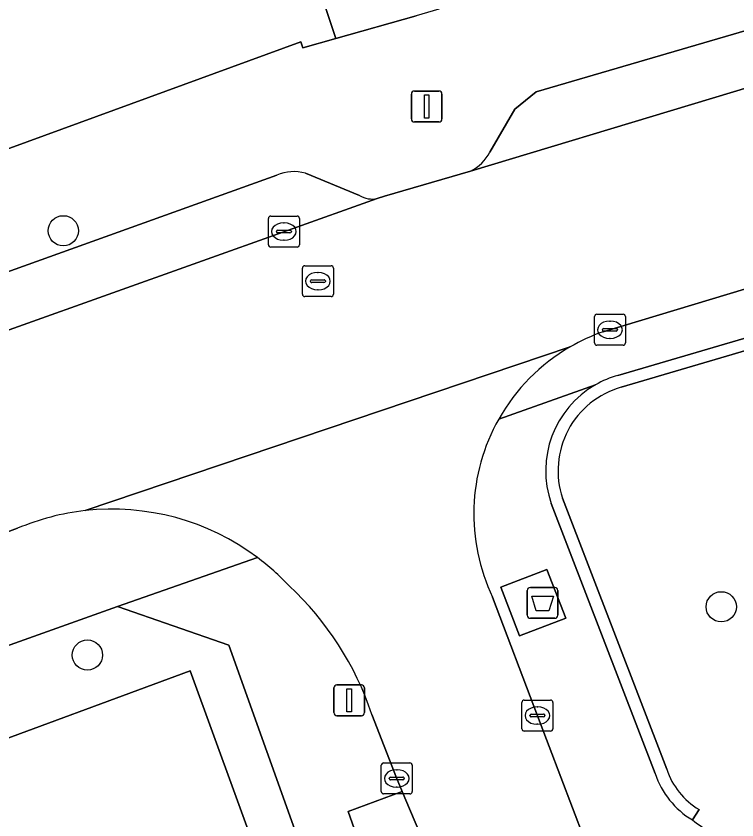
# Model space of a CAD drawing. Extents: x 162523 to 163266, y 381230 to 382050.
# Drawn here: x 162775.21 to 162798.53, y 381714.52 to 381740.55 of the extents above; entities that cross this region are included whole.
import ezdxf

# ---------------------------------------------------------------- set-up
doc = ezdxf.new("R2010")
doc.units = 0
for name, color, linetype in [('IMGEO_Afval_apart_plaats', 7, 'Continuous'), ('IMGEO_Boom', 7, 'Continuous'), ('IMGEO_Erf', 7, 'Continuous'), ('IMGEO_Groenvoorziening', 7, 'Continuous'), ('IMGEO_Haag', 7, 'Continuous'), ('IMGEO_Kolk', 7, 'Continuous'), ('IMGEO_Lichtmast', 7, 'Continuous'), ('IMGEO_Pand', 7, 'Continuous'), ('IMGEO_Parkeervlak_open', 7, 'Continuous'), ('IMGEO_Rijbaan_lokaal_open', 7, 'Continuous'), ('IMGEO_Rioolput', 7, 'Continuous'), ('IMGEO_Terreindeel_gesloten', 7, 'Continuous'), ('IMGEO_Voetpad_open', 7, 'Continuous')]:
    doc.layers.add(name, color=color, linetype=linetype)

msp = doc.modelspace()

# ---------------------------------------------------------------- linework, layer by layer
at = {"layer": 'IMGEO_Afval_apart_plaats'}
for p, q in [((162791.748, 381721.15), (162791.748, 381721.95)), ((162791.748, 381721.95), (162791.748, 381721.15)), ((162791.848, 381722.05), (162792.638, 381722.05)), ((162792.638, 381722.05), (162791.848, 381722.05)), ((162792.738, 381721.95), (162792.738, 381721.15)), ((162792.738, 381721.15), (162792.738, 381721.95)), ((162792.638, 381721.05), (162791.848, 381721.05)), ((162791.848, 381721.05), (162792.638, 381721.05))]:
    msp.add_line(p, q, dxfattribs=at)
msp.add_lwpolyline([(162791.891, 381721.764), (162792.595, 381721.764), (162792.446, 381721.294), (162792.04, 381721.294), (162791.891, 381721.764)], dxfattribs=at)
for centre, start, end in [((162791.848, 381721.95), 90, 180), ((162791.848, 381721.95), 90, 180), ((162792.638, 381721.95), 0, 90), ((162792.638, 381721.95), 360, 90), ((162791.848, 381721.15), 180, 270), ((162791.848, 381721.15), 180, 270), ((162792.638, 381721.15), 270, 0), ((162792.638, 381721.15), 270, 0)]:
    msp.add_arc(centre, 0.1, start, end, dxfattribs=at)
at = {"layer": 'IMGEO_Boom'}
for centre in [(162776.735, 381733.595), (162798.024, 381721.423), (162777.516, 381719.861)]:
    msp.add_circle(centre, 0.489, dxfattribs=at)
at = {"layer": 'IMGEO_Erf'}
msp.add_lwpolyline([(162784.426, 381739.706), (162784.481, 381739.514), (162785.552, 381739.818), (162782.673, 381748.437), (162781.573, 381748.036), (162783.048, 381743.984), (162777.375, 381741.918), (162771.742, 381739.867), (162766.13, 381737.823), (162763.908, 381737.014), (162764.256, 381736.059), (162761.495, 381735.05), (162761.145, 381736.008), (162760.453, 381735.756), (162754.777, 381733.689), (162749.334, 381731.706), (162743.616, 381729.624), (162737.973, 381727.569), (162739.44, 381723.44), (162746.424, 381725.819)], close=True, dxfattribs=at)
for points in [[(162796.957, 381671.171), (162795.609, 381675.656), (162791.265, 381693.022), (162790.971, 381694.117), (162790.309, 381696.659), (162789.773, 381698.509), (162789.52, 381699.38), (162782.086, 381720.178), (162778.489, 381721.436), (162768.851, 381717.989)], [(162773.351, 381716.588), (162780.839, 381719.349), (162788.324, 381698.788), (162787.479, 381698.48), (162788.396, 381695.983), (162784.239, 381694.45), (162784.373, 381694.084), (162776.989, 381691.384), (162775.198, 381696.284), (162778.03, 381697.323), (162775.358, 381704.61)]]:
    msp.add_lwpolyline(points, dxfattribs=at)
at = {"layer": 'IMGEO_Groenvoorziening'}
for points in [[(162802.653, 381726.365), (162807.854, 381730.403), (162807.277, 381732.607), (162794.682, 381728.915)], [(162802.12, 381726.48), (162807.346, 381730.493), (162806.88, 381732.094), (162794.79, 381728.53)], [(162794.79, 381728.53), (162806.88, 381732.094), (162807.346, 381730.493), (162802.12, 381726.48), (162804.296, 381717.677), (162810.755, 381716.876), (162810.922, 381716.2), (162811.797, 381716.414), (162811.499, 381717.813), (162804.532, 381718.545), (162802.653, 381726.365)], [(162792.525, 381724.765), (162795.885, 381716.022)], [(162792.888, 381724.938), (162796.258, 381716.166)], [(162796.258, 381716.166), (162792.888, 381724.938)], [(162797.306, 381714.86), (162797.089, 381714.524)], [(162797.089, 381714.524), (162797.306, 381714.86)]]:
    msp.add_lwpolyline(points, dxfattribs=at)
msp.add_lwpolyline([(162787.701, 381715.449), (162785.95, 381714.801), (162787.144, 381711.404), (162789, 381712.052), (162788.385, 381713.81)], close=True, dxfattribs=at)
for centre, radius, start, end in [((162795.575, 381725.766), 3.273, 105.8327, 119.708), ((162795.55, 381725.829), 3.206, 119.8663, 199.3748), ((162795.55, 381725.828), 2.807, 105.7121, 198.4846), ((162795.55, 381725.828), 2.807, 105.7121, 198.4846), ((162798.539, 381716.923), 2.403, 198.3567, 239.1339), ((162798.539, 381716.923), 2.403, 198.3567, 239.1339), ((162798.53, 381716.915), 2.792, 198.6608, 238.9195), ((162799.953, 381718.183), 4.646, 231.95, 252.4036)]:
    msp.add_arc(centre, radius, start, end, dxfattribs=at)
at = {"layer": 'IMGEO_Haag'}
for points in [[(162802.653, 381726.365), (162807.854, 381730.403), (162807.277, 381732.607), (162794.682, 381728.915)], [(162794.79, 381728.53), (162806.88, 381732.094), (162807.346, 381730.493), (162802.12, 381726.48), (162804.296, 381717.677), (162810.755, 381716.876), (162810.922, 381716.2), (162811.797, 381716.414), (162811.499, 381717.813), (162804.532, 381718.545), (162802.653, 381726.365)], [(162792.525, 381724.765), (162795.885, 381716.022)], [(162796.258, 381716.166), (162792.888, 381724.938)], [(162797.089, 381714.524), (162797.306, 381714.86)]]:
    msp.add_lwpolyline(points, dxfattribs=at)
for centre, radius, start, end in [((162795.575, 381725.766), 3.273, 105.8327, 119.708), ((162795.55, 381725.829), 3.206, 119.8663, 199.3748), ((162795.55, 381725.828), 2.807, 105.7121, 198.4846), ((162798.539, 381716.923), 2.403, 198.3567, 239.1339), ((162798.53, 381716.915), 2.792, 198.6608, 238.9195)]:
    msp.add_arc(centre, radius, start, end, dxfattribs=at)
at = {"layer": 'IMGEO_Kolk'}
for p, q in [((162783.447, 381734.069), (162784.299, 381734.069)), ((162783.372, 381733.143), (162783.372, 381733.995)), ((162783.86, 381733.849), (162783.885, 381733.849)), ((162784.373, 381733.995), (162784.373, 381733.143)), ((162783.631, 381733.563), (162783.631, 381733.575)), ((162783.674, 381733.612), (162784.072, 381733.612)), ((162784.115, 381733.575), (162784.115, 381733.563)), ((162784.069, 381733.526), (162783.671, 381733.526)), ((162783.883, 381733.289), (162783.858, 381733.289)), ((162784.299, 381733.069), (162783.447, 381733.069)), ((162793.923, 381729.965), (162793.923, 381730.817)), ((162793.998, 381730.891), (162794.85, 381730.891)), ((162794.924, 381730.817), (162794.924, 381729.965)), ((162794.225, 381730.434), (162794.623, 381730.434)), ((162794.411, 381730.671), (162794.436, 381730.671)), ((162794.182, 381730.385), (162794.182, 381730.397)), ((162794.62, 381730.348), (162794.222, 381730.348)), ((162794.666, 381730.397), (162794.666, 381730.385)), ((162794.434, 381730.111), (162794.409, 381730.111)), ((162794.85, 381729.891), (162793.998, 381729.891)), ((162791.575, 381717.476), (162791.575, 381718.328)), ((162791.65, 381718.402), (162792.502, 381718.402)), ((162792.576, 381718.328), (162792.576, 381717.476)), ((162791.877, 381717.945), (162792.275, 381717.945)), ((162792.063, 381718.182), (162792.088, 381718.182)), ((162791.834, 381717.896), (162791.834, 381717.908)), ((162792.272, 381717.859), (162791.874, 381717.859)), ((162792.318, 381717.908), (162792.318, 381717.896)), ((162792.502, 381717.402), (162791.65, 381717.402)), ((162792.086, 381717.622), (162792.061, 381717.622)), ((162787.099, 381716.368), (162787.951, 381716.368)), ((162787.024, 381715.442), (162787.024, 381716.294)), ((162787.512, 381716.148), (162787.537, 381716.148)), ((162788.025, 381716.294), (162788.025, 381715.442)), ((162787.283, 381715.862), (162787.283, 381715.874)), ((162787.326, 381715.911), (162787.724, 381715.911)), ((162787.767, 381715.874), (162787.767, 381715.862)), ((162787.721, 381715.825), (162787.323, 381715.825)), ((162787.535, 381715.588), (162787.51, 381715.588)), ((162787.951, 381715.368), (162787.099, 381715.368))]:
    msp.add_line(p, q, dxfattribs=at)
for points in [[(162783.447, 381734.069), (162784.299, 381734.069)], [(162783.372, 381733.143), (162783.372, 381733.995)], [(162784.373, 381733.995), (162784.373, 381733.143)], [(162784.299, 381733.069), (162783.447, 381733.069)], [(162793.923, 381729.965), (162793.923, 381730.817)], [(162793.998, 381730.891), (162794.85, 381730.891)], [(162794.924, 381730.817), (162794.924, 381729.965)], [(162794.85, 381729.891), (162793.998, 381729.891)], [(162791.575, 381717.476), (162791.575, 381718.328)], [(162791.65, 381718.402), (162792.502, 381718.402)], [(162792.576, 381718.328), (162792.576, 381717.476)], [(162792.502, 381717.402), (162791.65, 381717.402)], [(162787.099, 381716.368), (162787.951, 381716.368)], [(162787.024, 381715.442), (162787.024, 381716.294)], [(162788.025, 381716.294), (162788.025, 381715.442)], [(162787.951, 381715.368), (162787.099, 381715.368)]]:
    msp.add_lwpolyline(points, dxfattribs=at)
for centre, radius, start, end in [((162783.449, 381733.993), 0.0765, 91.552, 178.448), ((162783.449, 381733.993), 0.0765, 91.552, 178.448), ((162784.297, 381733.993), 0.0765, 1.552, 88.448), ((162784.297, 381733.993), 0.0765, 1.552, 88.448), ((162783.671, 381733.572), 0.0403, 85.8775, 175.7526), ((162783.668, 381733.562), 0.0366, 178.938, 274.7102), ((162784.072, 381733.569), 0.043, 264.8664, 352.4533), ((162784.076, 381733.574), 0.0386, 1.7309, 96.639), ((162783.449, 381733.145), 0.0765, 181.552, 268.448), ((162783.449, 381733.145), 0.0765, 181.552, 268.448), ((162784.297, 381733.145), 0.0765, 271.552, 358.448), ((162784.297, 381733.145), 0.0765, 271.552, 358.448), ((162794, 381730.815), 0.0765, 91.552, 178.448), ((162794, 381730.815), 0.0765, 91.552, 178.448), ((162794.848, 381730.815), 0.0765, 1.552, 88.448), ((162794.848, 381730.815), 0.0765, 1.552, 88.448), ((162794.222, 381730.394), 0.0403, 85.8775, 175.7526), ((162794.627, 381730.396), 0.0386, 1.7309, 96.639), ((162794.219, 381730.384), 0.0366, 178.938, 274.7102), ((162794.623, 381730.391), 0.043, 264.8664, 352.4533), ((162794, 381729.967), 0.0765, 181.552, 268.448), ((162794, 381729.967), 0.0765, 181.552, 268.448), ((162794.848, 381729.967), 0.0765, 271.552, 358.448), ((162794.848, 381729.967), 0.0765, 271.552, 358.448), ((162791.652, 381718.326), 0.0765, 91.552, 178.448), ((162791.652, 381718.326), 0.0765, 91.552, 178.448), ((162792.5, 381718.326), 0.0765, 1.552, 88.448), ((162792.5, 381718.326), 0.0765, 1.552, 88.448), ((162791.874, 381717.905), 0.0403, 85.8775, 175.7526), ((162792.279, 381717.907), 0.0386, 1.7309, 96.639), ((162791.871, 381717.895), 0.0366, 178.938, 274.7102), ((162792.275, 381717.902), 0.043, 264.8664, 352.4533), ((162791.652, 381717.478), 0.0765, 181.552, 268.448), ((162791.652, 381717.478), 0.0765, 181.552, 268.448), ((162792.5, 381717.478), 0.0765, 271.552, 358.448), ((162792.5, 381717.478), 0.0765, 271.552, 358.448), ((162787.101, 381716.292), 0.0765, 91.552, 178.448), ((162787.101, 381716.292), 0.0765, 91.552, 178.448), ((162787.949, 381716.292), 0.0765, 1.552, 88.448), ((162787.949, 381716.292), 0.0765, 1.552, 88.448), ((162787.323, 381715.871), 0.0403, 85.8775, 175.7526), ((162787.32, 381715.861), 0.0366, 178.938, 274.7102), ((162787.724, 381715.868), 0.043, 264.8664, 352.4533), ((162787.728, 381715.873), 0.0386, 1.7309, 96.639), ((162787.101, 381715.444), 0.0765, 181.552, 268.448), ((162787.101, 381715.444), 0.0765, 181.552, 268.448), ((162787.949, 381715.444), 0.0765, 271.552, 358.448), ((162787.949, 381715.444), 0.0765, 271.552, 358.448)]:
    msp.add_arc(centre, radius, start, end, dxfattribs=at)
for centre, major_axis, ratio, start_param, end_param in [((162783.859, 381733.569), (-0.387, 0.002), 0.722429, 4.712389, 7.853982), ((162783.884, 381733.569), (-0.39, 0.002), 0.717154, 1.570796, 4.712389), ((162794.41, 381730.391), (-0.387, 0.002), 0.722429, 4.712389, 7.853982), ((162794.435, 381730.391), (-0.39, 0.002), 0.717154, 1.570796, 4.712389), ((162792.062, 381717.902), (-0.387, 0.002), 0.722429, 4.712389, 7.853982), ((162792.087, 381717.902), (-0.39, 0.002), 0.717154, 1.570796, 4.712389), ((162787.511, 381715.868), (-0.387, 0.002), 0.722429, 4.712389, 7.853982), ((162787.536, 381715.868), (-0.39, 0.002), 0.717154, 1.570796, 4.712389)]:
    msp.add_ellipse(centre, major_axis=major_axis, ratio=ratio, start_param=start_param, end_param=end_param, dxfattribs=at)
at = {"layer": 'IMGEO_Lichtmast'}
for p, q in [((162787.997, 381737.218), (162787.997, 381738.018)), ((162787.997, 381738.018), (162787.997, 381737.218)), ((162788.097, 381738.118), (162788.887, 381738.118)), ((162788.887, 381738.118), (162788.097, 381738.118)), ((162788.987, 381738.018), (162788.987, 381737.218)), ((162788.987, 381737.218), (162788.987, 381738.018)), ((162788.887, 381737.118), (162788.097, 381737.118)), ((162788.097, 381737.118), (162788.887, 381737.118)), ((162785.49, 381717.996), (162785.49, 381718.796)), ((162785.49, 381718.796), (162785.49, 381717.996)), ((162785.59, 381718.896), (162786.38, 381718.896)), ((162786.38, 381718.896), (162785.59, 381718.896)), ((162786.48, 381718.796), (162786.48, 381717.996)), ((162786.48, 381717.996), (162786.48, 381718.796)), ((162786.38, 381717.896), (162785.59, 381717.896)), ((162785.59, 381717.896), (162786.38, 381717.896))]:
    msp.add_line(p, q, dxfattribs=at)
for points in [[(162788.417, 381737.993), (162788.567, 381737.993), (162788.567, 381737.243), (162788.417, 381737.243), (162788.417, 381737.993)], [(162785.91, 381718.771), (162786.06, 381718.771), (162786.06, 381718.021), (162785.91, 381718.021), (162785.91, 381718.771)]]:
    msp.add_lwpolyline(points, dxfattribs=at)
for centre, start, end in [((162788.097, 381738.018), 90, 180), ((162788.097, 381738.018), 90, 180), ((162788.887, 381738.018), 0, 90), ((162788.887, 381738.018), 360, 90), ((162788.097, 381737.218), 180, 270), ((162788.097, 381737.218), 180, 270), ((162788.887, 381737.218), 270, 0), ((162788.887, 381737.218), 270, 0), ((162785.59, 381718.796), 90, 180), ((162785.59, 381718.796), 90, 180), ((162786.38, 381718.796), 0, 90), ((162786.38, 381718.796), 360, 90), ((162785.59, 381717.996), 180, 270), ((162785.59, 381717.996), 180, 270), ((162786.38, 381717.996), 270, 0), ((162786.38, 381717.996), 270, 0)]:
    msp.add_arc(centre, 0.1, start, end, dxfattribs=at)
at = {"layer": 'IMGEO_Pand'}
msp.add_lwpolyline([(162773.427, 381703.898), (162775.358, 381704.61), (162778.03, 381697.323), (162775.198, 381696.284), (162776.989, 381691.384), (162784.373, 381694.084), (162784.239, 381694.45), (162788.396, 381695.983), (162787.479, 381698.48), (162788.324, 381698.788), (162780.839, 381719.349), (162773.351, 381716.588)], dxfattribs=at)
at = {"layer": 'IMGEO_Parkeervlak_open'}
for points in [[(162789.911, 381735.529), (162804.215, 381739.844), (162816.425, 381743.491), (162818.854, 381744.206), (162818.728, 381744.209), (162818.506, 381744.23), (162818.359, 381744.255), (162818.141, 381744.308), (162817.999, 381744.354), (162817.861, 381744.408), (162817.726, 381744.469), (162817.596, 381744.538), (162816.784, 381745.023), (162816.023, 381745.113), (162792.03, 381738.093), (162791.344, 381737.536), (162790.541, 381736.141)], [(162783.644, 381735.394), (162747.28, 381722.33)], [(162786.32, 381734.741), (162784.57, 381735.456)], [(162744.683, 381719.581), (162745.077, 381719.704), (162747.636, 381720.644), (162766.566, 381727.391), (162786.892, 381734.638)]]:
    msp.add_lwpolyline(points, dxfattribs=at)
for centre, radius, start, end in [((162789.281, 381736.808), 1.426, 296.2324, 332.107), ((162784.193, 381734.142), 1.367, 73.9908, 113.6702), ((162786.734, 381735.399), 0.777, 237.8276, 281.7567)]:
    msp.add_arc(centre, radius, start, end, dxfattribs=at)
at = {"layer": 'IMGEO_Rijbaan_lokaal_open'}
for points in [[(162816.425, 381743.491), (162804.215, 381739.844), (162789.911, 381735.529), (162787.126, 381734.714), (162786.892, 381734.638), (162766.566, 381727.391), (162747.636, 381720.644), (162745.077, 381719.704), (162746.861, 381713.692), (162748.15, 381714.148), (162751.373, 381715.289), (162757.781, 381717.663), (162760.315, 381718.601), (162762.482, 381719.404), (162766.087, 381720.739), (162767.355, 381721.2), (162767.683, 381721.314), (162770.249, 381722.202), (162772.973, 381723.146), (162774.09, 381723.533), (162775.256, 381723.963)], [(162794.203, 381730.326), (162801.745, 381732.596)], [(162777.442, 381724.535), (162793.133, 381729.834)], [(162793.133, 381729.834), (162777.442, 381724.535)], [(162786.715, 381717.939), (162787.52, 381715.882), (162787.701, 381715.449), (162788.385, 381713.81), (162789, 381712.052), (162789.47, 381710.71), (162794.346, 381711.937), (162792.077, 381717.896), (162790.627, 381721.735)]]:
    msp.add_lwpolyline(points, dxfattribs=at)
for centre, radius, start, end in [((162796.274, 381724.412), 6.267, 109.3018, 120.0854), ((162796.27, 381724.424), 6.254, 120.1057, 150.5361), ((162796.26, 381724.427), 6.244, 150.5206, 205.5453), ((162778.315, 381716.735), 7.849, 96.3871, 112.94), ((162778.314, 381716.739), 7.845, 53.1838, 96.3807), ((162778.413, 381716.849), 7.697, 43.0238, 53.2803), ((162777.287, 381714.82), 9.931, 18.3055, 47.1539)]:
    msp.add_arc(centre, radius, start, end, dxfattribs=at)
at = {"layer": 'IMGEO_Rioolput'}
for p, q in [((162784.473, 381731.538), (162784.473, 381732.39)), ((162784.548, 381732.464), (162785.4, 381732.464)), ((162784.961, 381732.244), (162784.986, 381732.244)), ((162785.474, 381732.39), (162785.474, 381731.538)), ((162784.775, 381732.007), (162785.173, 381732.007)), ((162784.732, 381731.958), (162784.732, 381731.97)), ((162785.17, 381731.921), (162784.772, 381731.921)), ((162785.216, 381731.97), (162785.216, 381731.958)), ((162785.4, 381731.464), (162784.548, 381731.464)), ((162784.984, 381731.684), (162784.959, 381731.684))]:
    msp.add_line(p, q, dxfattribs=at)
for points in [[(162784.473, 381731.538), (162784.473, 381732.39)], [(162784.548, 381732.464), (162785.4, 381732.464)], [(162785.474, 381732.39), (162785.474, 381731.538)], [(162785.4, 381731.464), (162784.548, 381731.464)]]:
    msp.add_lwpolyline(points, dxfattribs=at)
for centre, radius, start, end in [((162784.55, 381732.388), 0.0765, 91.552, 178.448), ((162784.55, 381732.388), 0.0765, 91.552, 178.448), ((162785.398, 381732.388), 0.0765, 1.552, 88.448), ((162785.398, 381732.388), 0.0765, 1.552, 88.448), ((162784.772, 381731.967), 0.0403, 85.8775, 175.7526), ((162785.177, 381731.969), 0.0386, 1.7309, 96.639), ((162784.769, 381731.957), 0.0366, 178.938, 274.7102), ((162785.173, 381731.964), 0.043, 264.8664, 352.4533), ((162784.55, 381731.54), 0.0765, 181.552, 268.448), ((162784.55, 381731.54), 0.0765, 181.552, 268.448), ((162785.398, 381731.54), 0.0765, 271.552, 358.448), ((162785.398, 381731.54), 0.0765, 271.552, 358.448)]:
    msp.add_arc(centre, radius, start, end, dxfattribs=at)
for centre, major_axis, ratio, start_param, end_param in [((162784.96, 381731.964), (-0.387, 0.002), 0.722429, 4.712389, 7.853982), ((162784.985, 381731.964), (-0.39, 0.002), 0.717154, 1.570796, 4.712389)]:
    msp.add_ellipse(centre, major_axis=major_axis, ratio=ratio, start_param=start_param, end_param=end_param, dxfattribs=at)
at = {"layer": 'IMGEO_Terreindeel_gesloten'}
msp.add_lwpolyline([(162792.991, 381721.053), (162792.381, 381722.628), (162790.89, 381722.056), (162791.5, 381720.481)], close=True, dxfattribs=at)
at = {"layer": 'IMGEO_Voetpad_open'}
for points in [[(162886.293, 381769.608), (162880.883, 381768.073), (162819.558, 381750.008), (162818.005, 381749.551), (162817.893, 381749.518), (162788.827, 381740.956), (162788.882, 381740.764), (162788.153, 381740.557), (162785.552, 381739.818), (162784.481, 381739.514), (162784.426, 381739.706), (162746.424, 381725.819), (162739.44, 381723.44), (162735.869, 381722.192), (162737.39, 381720.437)], [(162909.783, 381764.393), (162901.818, 381762.048), (162881.873, 381756.162), (162877.377, 381754.86), (162870.475, 381752.876), (162860.752, 381750), (162855.228, 381748.366), (162841.176, 381744.257), (162829.108, 381740.629), (162826.213, 381739.767), (162820.97, 381738.229), (162818.18, 381737.419), (162806.638, 381734.148), (162801.745, 381732.596), (162794.203, 381730.326)], [(162782.673, 381748.437), (162785.552, 381739.818), (162788.153, 381740.557)], [(162794.682, 381728.915), (162807.277, 381732.607), (162810.028, 381733.413), (162857.436, 381747.309)], [(162790.541, 381736.141), (162791.344, 381737.536), (162792.03, 381738.093), (162816.023, 381745.113), (162816.784, 381745.023), (162817.596, 381744.538), (162817.726, 381744.469), (162817.861, 381744.408), (162817.999, 381744.354), (162818.141, 381744.308), (162818.359, 381744.255), (162818.506, 381744.23), (162818.728, 381744.209), (162818.854, 381744.206), (162819.176, 381744.3), (162823.804, 381745.66), (162823.975, 381745.719)], [(162747.28, 381722.33), (162783.644, 381735.394)], [(162784.57, 381735.456), (162786.32, 381734.741)], [(162786.892, 381734.638), (162787.126, 381734.714), (162789.911, 381735.529)], [(162790.825, 381727.5), (162793.953, 381728.609)], [(162793.953, 381728.609), (162790.825, 381727.5)], [(162795.885, 381716.022), (162792.525, 381724.765)], [(162775.256, 381723.963), (162774.09, 381723.533), (162772.973, 381723.146), (162773.711, 381721.304), (162770.895, 381720.292), (162770.249, 381722.202), (162767.683, 381721.314), (162768.851, 381717.989), (162778.489, 381721.436), (162783.015, 381723.019)], [(162783.015, 381723.019), (162778.489, 381721.436), (162782.086, 381720.178), (162789.52, 381699.38), (162789.773, 381698.509), (162793.165, 381699.477), (162796.65, 381700.335), (162796.845, 381699.467)], [(162790.627, 381721.735), (162792.077, 381717.896), (162794.346, 381711.937), (162789.47, 381710.71), (162789, 381712.052), (162787.144, 381711.404), (162785.95, 381714.801), (162787.701, 381715.449), (162787.52, 381715.882), (162786.715, 381717.939)]]:
    msp.add_lwpolyline(points, dxfattribs=at)
msp.add_lwpolyline([(162791.5, 381720.481), (162790.89, 381722.056), (162792.381, 381722.628), (162792.991, 381721.053)], close=True, dxfattribs=at)
for centre, radius, start, end in [((162789.281, 381736.808), 1.426, 296.2324, 332.107), ((162784.193, 381734.142), 1.367, 73.9908, 113.6702), ((162786.734, 381735.399), 0.777, 237.8276, 281.7567), ((162796.274, 381724.412), 6.267, 109.3018, 120.0854), ((162796.27, 381724.424), 6.254, 120.1057, 150.5361), ((162795.575, 381725.766), 3.273, 105.8327, 119.708), ((162795.55, 381725.829), 3.206, 119.8663, 199.3748), ((162796.26, 381724.427), 6.244, 150.5206, 205.5453), ((162778.315, 381716.735), 7.849, 96.3871, 112.94), ((162778.314, 381716.739), 7.845, 53.1838, 96.3807), ((162778.413, 381716.849), 7.697, 43.0238, 53.2803), ((162777.287, 381714.82), 9.931, 18.3055, 47.1539), ((162798.53, 381716.915), 2.792, 198.6608, 238.9195), ((162799.953, 381718.183), 4.646, 231.95, 252.4036)]:
    msp.add_arc(centre, radius, start, end, dxfattribs=at)

doc.saveas('drawing.dxf')
